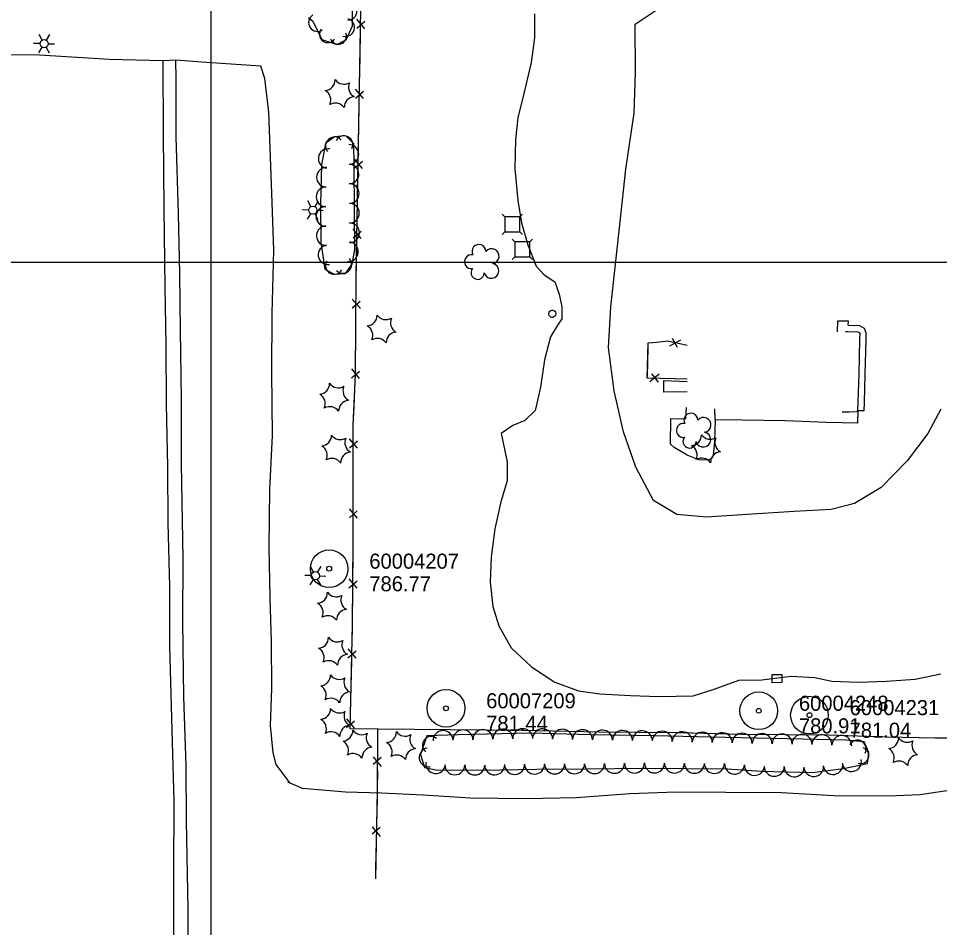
# Model space of a CAD drawing. Extents: x 591954 to 597000, y 198576 to 213500.
# Drawn here: x 593423.2 to 593790.2, y 204235.1 to 204597.1 of the extents above; entities that cross this region are included whole.
import ezdxf

# ---------------------------------------------------------------- set-up
doc = ezdxf.new("R2010")
doc.units = 0
for name, color, linetype in [('Level 10', 7, 'Continuous'), ('Level 11', 7, 'Continuous'), ('Level 14', 7, 'Continuous'), ('Level 15', 7, 'Continuous'), ('Level 17', 7, 'Continuous'), ('Level 18', 7, 'Continuous'), ('Level 21', 7, 'Continuous'), ('Level 6', 7, 'Continuous')]:
    doc.layers.add(name, color=color, linetype=linetype)

msp = doc.modelspace()

# ---------------------------------------------------------------- linework, layer by layer
at = {"layer": 'Level 10'}
for p, q in [((593500, 204500), (593500, 206500)), ((593500, 204500), (593500, 206000)), ((593500, 204000), (593500, 205500)), ((593500, 203500), (593500, 205000)), ((592000, 204500), (594000, 204500)), ((592000, 204500), (594000, 204500)), ((593000, 204500), (595500, 204500)), ((593500, 204500), (595500, 204500)), ((593500, 204500), (595500, 204500)), ((593500, 204500), (595500, 204500)), ((593500, 203000), (593500, 204500))]:
    msp.add_line(p, q, dxfattribs=at)
at = {"layer": 'Level 11'}
for points in [[(593753.83, 204474.89), (593758.26, 204474.81), (593760.16, 204473.8), (593760.85, 204472.06), (593760.82, 204469.21), (593760.45, 204455.34), (593760.17, 204444.22), (593760, 204440.86)], [(593752.73, 204472.41), (593753.8, 204472.39)], [(593753.8, 204472.39), (593757.62, 204472.32), (593758.18, 204472.02), (593758.35, 204471.59), (593758.32, 204469.26), (593757.95, 204455.41), (593757.67, 204444.32), (593757.5, 204440.98)]]:
    msp.add_lwpolyline(points, dxfattribs=at)
at = {"layer": 'Level 14'}
for p, q in [((593432.65, 204588.46), (593431.45, 204590.76)), ((593434.35, 204588.45), (593435.72, 204590.68)), ((593431.82, 204587.1), (593429.21, 204587.17)), ((593435.09, 204587), (593437.61, 204586.94)), ((593432.57, 204585.6), (593431.21, 204583.41)), ((593434.21, 204585.56), (593435.45, 204583.38)), ((593539.68, 204522.16), (593538.48, 204524.46)), ((593541.38, 204522.15), (593542.75, 204524.38)), ((593538.84, 204520.79), (593536.24, 204520.86)), ((593542.12, 204520.7), (593544.64, 204520.63)), ((593539.6, 204519.3), (593538.24, 204517.11)), ((593541.24, 204519.26), (593542.48, 204517.08)), ((593540.72, 204376.59), (593539.52, 204378.89)), ((593542.42, 204376.58), (593543.78, 204378.81)), ((593539.88, 204375.22), (593537.28, 204375.29)), ((593540.64, 204373.73), (593539.28, 204371.54)), ((593542.28, 204373.69), (593543.52, 204371.51)), ((593543.16, 204375.13), (593545.68, 204375.06))]:
    msp.add_line(p, q, dxfattribs=at)
for points in [[(593636.94, 204478.48), (593636.57, 204478.21), (593636.14, 204478.07), (593635.69, 204478.07), (593635.26, 204478.2), (593634.89, 204478.47), (593634.62, 204478.83), (593634.48, 204479.27), (593634.48, 204479.72), (593634.62, 204480.15), (593634.88, 204480.52)], [(593634.88, 204480.52), (593635.25, 204480.79), (593635.68, 204480.93), (593636.13, 204480.93), (593636.56, 204480.79), (593636.93, 204480.52), (593637.2, 204480.16), (593637.34, 204479.73), (593637.34, 204479.27), (593637.2, 204478.84), (593636.94, 204478.48)]]:
    msp.add_lwpolyline(points, dxfattribs=at)
for centre in [(593433.45, 204587.03), (593540.48, 204520.73), (593541.52, 204375.16)]:
    msp.add_circle(centre, 1.64, dxfattribs=at)
at = {"layer": 'Level 15'}
for p, q in [((593558, 204593.24), (593561.22, 204595.98)), ((593561.23, 204593.01), (593558.06, 204596.79)), ((593557.48, 204565.38), (593560.7, 204568.12)), ((593560.71, 204565.15), (593557.55, 204568.93)), ((593557, 204537.52), (593560.22, 204540.27)), ((593560.23, 204537.3), (593557.06, 204541.07)), ((593559.78, 204509.45), (593556.6, 204513.21)), ((593556.54, 204509.67), (593559.76, 204512.41)), ((593556.18, 204481.8), (593559.38, 204484.57)), ((593559.42, 204481.6), (593556.21, 204485.35)), ((593682.75, 204466.7), (593687.06, 204469.09)), ((593683.59, 204469.83), (593685.67, 204466.15)), ((593555.9, 204453.96), (593559.14, 204456.68)), ((593559.14, 204453.72), (593555.98, 204457.51)), ((593678.52, 204455.5), (593674.72, 204452.36)), ((593678.27, 204452.26), (593675.55, 204455.51)), ((593555.07, 204426.09), (593558.24, 204428.88)), ((593558.31, 204425.91), (593555.08, 204429.64)), ((593555.04, 204398.23), (593558.22, 204401.02)), ((593558.28, 204398.05), (593555.05, 204401.77)), ((593558.14, 204370.18), (593554.93, 204373.93)), ((593554.9, 204370.38), (593558.1, 204373.15)), ((593554.5, 204342.54), (593557.73, 204345.27)), ((593557.73, 204342.3), (593554.58, 204346.09)), ((593553.91, 204314.69), (593557.14, 204317.42)), ((593557.15, 204314.45), (593553.99, 204318.23)), ((593564.51, 204303), (593567.73, 204299.27)), ((593567.74, 204302.82), (593564.56, 204300.04)), ((593564.13, 204275.18), (593567.29, 204271.39)), ((593567.36, 204274.94), (593564.14, 204272.21))]:
    msp.add_line(p, q, dxfattribs=at)
for points in [[(593566.3, 204314.11), (593555.41, 204314.27), (593556.28, 204355.66), (593556.53, 204385.67), (593556.58, 204435.14), (593557.43, 204455.16), (593557.8, 204494.79), (593558.78, 204554.52), (593559.78, 204608.56)], [(593559.29, 204581.93), (593559.47, 204591.88)], [(593559.08, 204570.61), (593559.29, 204581.93)], [(593558.77, 204554.07), (593558.78, 204554.52), (593558.95, 204564.03)], [(593558.58, 204542.75), (593558.77, 204554.07)], [(593558.31, 204526.21), (593558.48, 204536.17)], [(593558.13, 204514.9), (593558.31, 204526.21)], [(593557.86, 204498.36), (593558.02, 204508.31)], [(593557.73, 204487.04), (593557.8, 204494.79), (593557.86, 204498.36)], [(593557.58, 204470.5), (593557.67, 204480.46)], [(593557.47, 204459.18), (593557.58, 204470.5)], [(593689.59, 204453.47), (593673.74, 204453.88), (593674.13, 204467.95), (593677.57, 204468.18), (593681.87, 204468.66), (593689.57, 204467.03)], [(593673.76, 204454.56), (593674.07, 204465.88)], [(593674.07, 204465.88), (593674.13, 204467.95), (593677.57, 204468.18), (593681.87, 204468.66), (593681.98, 204468.64)], [(593688.42, 204467.27), (593689.57, 204467.03)], [(593556.9, 204442.65), (593557.32, 204452.6)], [(593689.59, 204453.47), (593679.63, 204453.73)], [(593556.58, 204431.34), (593556.58, 204435.14), (593556.9, 204442.65)], [(593757.5, 204440.98), (593757.12, 204440.38), (593754.15, 204440.29), (593751.31, 204440.3)], [(593556.56, 204414.8), (593556.57, 204424.76)], [(593556.55, 204403.48), (593556.56, 204414.8)], [(593556.53, 204386.94), (593556.54, 204396.9)], [(593556.45, 204375.62), (593556.53, 204385.67), (593556.53, 204386.94)], [(593556.31, 204359.08), (593556.39, 204369.04)], [(593556.11, 204347.76), (593556.28, 204355.66), (593556.31, 204359.08)], [(593555.76, 204331.23), (593555.97, 204341.18)], [(593555.52, 204319.91), (593555.76, 204331.23)], [(593566.3, 204314.11), (593566.18, 204289.7), (593565.43, 204254.43)], [(593566.3, 204314.11), (593566.25, 204304.15)], [(593837.78, 204157.46), (593838.58, 204212.16), (593838.95, 204251.29), (593839.82, 204309.98), (593819.45, 204310.85), (593798.88, 204310.44), (593788.44, 204310.49), (593768.92, 204310.92), (593746, 204311.67), (593711.3, 204311.95), (593686.19, 204312.57), (593654.55, 204312.85), (593623.83, 204313.58), (593566.52, 204314.11), (593566.3, 204314.11)], [(593697.26, 204312.29), (593686.19, 204312.57), (593685.95, 204312.57)], [(593566.22, 204297.57), (593566.18, 204289.7), (593566.1, 204286.25)], [(593566.1, 204286.25), (593565.89, 204276.3)], [(593565.76, 204269.72), (593565.52, 204258.4)], [(593565.52, 204258.4), (593565.43, 204254.43)]]:
    msp.add_lwpolyline(points, dxfattribs=at)
at = {"layer": 'Level 17'}
for points in [[(593665.15, 204537.13), (593668.5, 204559.43), (593669.03, 204575.73), (593668.93, 204594.83), (593677.66, 204600.71), (593690.84, 204604.2), (593703.62, 204606.03), (593715.61, 204608.51)], [(593628.82, 204598.87), (593628.83, 204589.35), (593627.54, 204579.59), (593624.67, 204567.77), (593622.1, 204557.56), (593621.27, 204548.83), (593620.98, 204537.16), (593622.1, 204524.57), (593623.62, 204515.74), (593626.19, 204506.96), (593629.44, 204498.49), (593632.68, 204495), (593636.85, 204492.16), (593638.64, 204487.26), (593639.67, 204482.29), (593639.69, 204477.43), (593638.21, 204475.35), (593635.12, 204470.31), (593632.77, 204461.1), (593631.26, 204450.22), (593629.09, 204441.02), (593624.93, 204436.95), (593620.13, 204434.94), (593615.47, 204431.78), (593617.85, 204420.47), (593617.85, 204412.96), (593615.34, 204404.58), (593612.98, 204393.86), (593611.6, 204382.53), (593611.2, 204372.6), (593612.16, 204362.92), (593614.61, 204355.27), (593619.45, 204346.53), (593627.65, 204338.85), (593636.85, 204332.85), (593646.3, 204329.34), (593654.78, 204328.16), (593667.01, 204327.48), (593678.49, 204327.14), (593692.06, 204327.42), (593700.42, 204330.07), (593710.23, 204333.65), (593719.35, 204333.78), (593731.03, 204335.19), (593740.49, 204334.66), (593747.22, 204333.2), (593757.88, 204332.77), (593769.07, 204333.23), (593780.47, 204334), (593790.67, 204336.18)], [(593480.71, 204580.15), (593459.42, 204580.8), (593431.66, 204582.51), (593401.94, 204582.58), (593379.71, 204581.38)], [(593485.86, 204580.42), (593480.7, 204580.15), (593480.84, 204550.99), (593481.16, 204521.21), (593481.51, 204490.04), (593481.9, 204467.08), (593482.08, 204443.45), (593482.6, 204418.53), (593482.77, 204396.18), (593483.33, 204370.78), (593483.33, 204347.33), (593484.45, 204308.9), (593485.17, 204285.57), (593485.04, 204257.05), (593485.05, 204233.36), (593485.99, 204208.39), (593486.13, 204191.36)], [(593531.53, 204292.52), (593525.84, 204300.02), (593524.63, 204304.68), (593523.68, 204315.53), (593524.18, 204330.25), (593524.05, 204348.81), (593523.47, 204366.4), (593523.13, 204386.5), (593523.32, 204409.47), (593524.37, 204431.08), (593524.12, 204456.41), (593524.31, 204479.57), (593524.93, 204504.85), (593524.14, 204527.53), (593522.97, 204559.82), (593521.41, 204573.12), (593519.72, 204578.15), (593496.14, 204579.72), (593485.86, 204580.42)], [(593491.35, 204191.75), (593490.95, 204217.15), (593490.83, 204242.38), (593490.19, 204277.59), (593490.04, 204299.44), (593489.07, 204327.02), (593488.67, 204356.99), (593488.9, 204382.04), (593488.47, 204404.64), (593488.22, 204419.76), (593488.18, 204445.43), (593487.77, 204472.77), (593487.51, 204495.5), (593487.01, 204519.42), (593486.03, 204549.99), (593486.02, 204573.07), (593485.86, 204580.42)], [(593790.71, 204441.53), (593785.44, 204431.87), (593777.24, 204420.91), (593766.95, 204410.25), (593756.35, 204403.9), (593747.01, 204401.55), (593732.27, 204400.74), (593711.46, 204399.41), (593697.35, 204398.53), (593685.49, 204399.57), (593676.27, 204405.19), (593669.2, 204418.41), (593664.32, 204432.45), (593660.59, 204448.82), (593658.32, 204466.12), (593659.15, 204482.3), (593662.76, 204514.94), (593665.15, 204537.13)], [(593753.83, 204474.89), (593753.84, 204476.49), (593749.51, 204476.59), (593749.44, 204472.26)], [(593689.59, 204448.36), (593680.37, 204448.32), (593680.28, 204452.87), (593689.59, 204452.57)], [(593700.76, 204437.3), (593700.54, 204428.73), (593700.03, 204422.87), (593699.43, 204421.99), (593698, 204421.21), (593694.27, 204421.31), (593689.56, 204423.24), (593684.48, 204426.21), (593683.02, 204427.6), (593683.12, 204437.81), (593689.07, 204437.68), (593689.41, 204442.13)], [(593757.65, 204440.85), (593757.49, 204435.88), (593745, 204436.23), (593728.77, 204436.8), (593711.58, 204437.13), (593700.76, 204437.3), (593700.68, 204441.6)], [(593760, 204440.86), (593757.65, 204440.85)], [(593531.53, 204292.52), (593530.48, 204292.98)], [(593807.55, 204291.61), (593797.65, 204290.24), (593782.27, 204287.96), (593769.95, 204287.43), (593748.04, 204287.51), (593727.18, 204288.77), (593705.08, 204288.87), (593685.18, 204289.04), (593666.8, 204288.31), (593645.54, 204286.68), (593625.54, 204286.35), (593603.27, 204286.64), (593584.51, 204287.83), (593567.82, 204288.55), (593553.56, 204289.06), (593536.36, 204290.41), (593531.53, 204292.52)]]:
    msp.add_lwpolyline(points, dxfattribs=at)
at = {"layer": 'Level 18'}
for points in [[(593538.83, 204597.52), (593540.54, 204596.05), (593544.07, 204588.7), (593550.09, 204586.77), (593553.83, 204588.61), (593556.33, 204594.08), (593556.27, 204602.99), (593557.23, 204612.42), (593560.31, 204617.2)], [(593556.96, 204538.99), (593556.86, 204547.1), (593553.66, 204550.34), (593549.1, 204549.93), (593545.52, 204547.28), (593544, 204538.76), (593543.6, 204523.19), (593543.71, 204508.04), (593545.34, 204497.3), (593549.03, 204495.32), (593553.46, 204495.49), (593556.1, 204499.25), (593557.21, 204505.07), (593557.16, 204520.1), (593556.96, 204538.99)], [(593751.78, 204298.14), (593751.86, 204298.46), (593761.5, 204300.43), (593761.94, 204304.77), (593760.09, 204308.99), (593752.98, 204309.69), (593735.63, 204310.13), (593705.01, 204310.7), (593676.49, 204311.43), (593651.18, 204311.89), (593627.22, 204312.44), (593598.37, 204311.83), (593585.86, 204311.41), (593583.37, 204304.03), (593585.02, 204298.88), (593589.52, 204297.86), (593607.64, 204297.69), (593629.67, 204298.11), (593649.86, 204298.24), (593671.56, 204298.57), (593689.52, 204298.45), (593705.63, 204298.29), (593719.09, 204297.36), (593739.44, 204296.79), (593751.91, 204298.47)]]:
    msp.add_lwpolyline(points, dxfattribs=at)
for centre, radius, start, end in [((593554.43, 204600.04), 3.64, 269.8266, 89.8113), ((593542.4, 204595.46), 3.58, 122.6274, 302.6121), ((593553.5, 204593.51), 3.57, 253.2769, 73.2616), ((593546.49, 204590.82), 3.35, 143.0677, 323.0524), ((593550.63, 204590.09), 3.26, 199.2741, 19.2587), ((593545.06, 204572.64), 4.3, 275.2113, 0.9762), ((593552.88, 204575.2), 4.3, 215.2113, 300.9762), ((593543.37, 204564.6), 4.3, 335.2113, 60.9762), ((593559, 204569.71), 4.3, 155.2113, 240.9762), ((593557.3, 204561.66), 4.3, 95.2113, 180.9762), ((593549.49, 204559.11), 4.3, 35.2113, 120.9762), ((593549.11, 204546.35), 3.55, 40.2057, 220.1903), ((593552.91, 204546.84), 3.5, 333.0256, 153.0103), ((593554.87, 204542.96), 3.91, 270.7338, 90.7185), ((593546.6, 204541.31), 3.9, 81.0114, 260.996), ((593554.98, 204535.11), 3.86, 270.6085, 90.5932), ((593545.92, 204533.82), 3.91, 88.5259, 268.5106), ((593555.04, 204527.34), 3.91, 270.6018, 90.5865), ((593545.74, 204526.02), 3.91, 88.7827, 268.7674), ((593545.68, 204518.26), 3.91, 90.4257, 270.4104), ((593555.11, 204519.54), 3.91, 270.3744, 90.3591), ((593545.84, 204510.52), 3.9, 92.0061, 271.9908), ((593555.15, 204511.73), 3.91, 270.2057, 90.1904), ((593546.54, 204502.99), 3.91, 98.6356, 278.6203), ((593554.71, 204504.22), 3.89, 263.0599, 83.0446), ((593606.69, 204504.29), 2.78, 1.3946, 209.1675), ((593603.69, 204500.21), 2.78, 78.0716, 279.0826), ((593611.73, 204502.43), 2.97, 278.4237, 139.6575), ((593549.01, 204498.69), 3.46, 150.3296, 330.3143), ((593552.46, 204499.1), 3.49, 222.4106, 42.3953), ((593611.62, 204496.58), 2.97, 196.0745, 79.0477), ((593606.15, 204495.81), 2.61, 140.7797, 358.7123), ((593561.78, 204478.91), 4.3, 275.2113, 0.9762), ((593569.59, 204481.47), 4.3, 215.2113, 300.9762), ((593575.71, 204475.97), 4.3, 155.2113, 240.9762), ((593560.08, 204470.87), 4.3, 335.2113, 60.9762), ((593566.2, 204465.38), 4.3, 35.2113, 120.9762), ((593574.02, 204467.93), 4.3, 95.2113, 180.9762), ((593542.85, 204451.73), 4.3, 275.2113, 0.9762), ((593550.66, 204454.29), 4.3, 215.2113, 300.9762), ((593556.78, 204448.79), 4.3, 155.2113, 240.9762), ((593541.15, 204443.69), 4.3, 335.2113, 60.9762), ((593555.08, 204440.75), 4.3, 95.2113, 180.9762), ((593547.27, 204438.2), 4.3, 35.2113, 120.9762), ((593691.1, 204437.11), 2.78, 1.3946, 209.1675), ((593688.1, 204433.03), 2.78, 78.0716, 279.0826), ((593696.15, 204435.25), 2.97, 278.4237, 139.6575), ((593696.03, 204429.4), 2.97, 196.0745, 79.0477), ((593543.64, 204431.12), 4.3, 275.2113, 0.9762), ((593551.45, 204433.68), 4.3, 215.2113, 300.9762), ((593557.57, 204428.18), 4.3, 155.2113, 240.9762), ((593690.57, 204428.64), 2.61, 140.7797, 358.7123), ((593691.01, 204431.25), 4.3, 275.2113, 0.9762), ((593698.83, 204433.8), 4.3, 215.2113, 300.9762), ((593704.94, 204428.31), 4.3, 155.2113, 240.9762), ((593541.94, 204423.08), 4.3, 335.2113, 60.9762), ((593689.32, 204423.21), 4.3, 335.2113, 60.9762), ((593548.06, 204417.59), 4.3, 35.2113, 120.9762), ((593555.87, 204420.14), 4.3, 95.2113, 180.9762), ((593695.43, 204417.71), 4.3, 35.2113, 120.9762), ((593703.25, 204420.27), 4.3, 95.2113, 180.9762), ((593542.01, 204368.5), 4.3, 275.2113, 0.9762), ((593549.82, 204371.05), 4.3, 215.2113, 300.9762), ((593555.94, 204365.56), 4.3, 155.2113, 240.9762), ((593540.31, 204360.45), 4.3, 335.2113, 60.9762), ((593546.43, 204354.96), 4.3, 35.2113, 120.9762), ((593554.24, 204357.51), 4.3, 95.2113, 180.9762), ((593542.41, 204350.58), 4.3, 275.2113, 0.9762), ((593550.22, 204353.13), 4.3, 215.2113, 300.9762), ((593556.34, 204347.64), 4.3, 155.2113, 240.9762), ((593540.71, 204342.54), 4.3, 335.2113, 60.9762), ((593546.83, 204337.05), 4.3, 35.2113, 120.9762), ((593554.65, 204339.6), 4.3, 95.2113, 180.9762), ((593543.25, 204335.62), 4.3, 275.2113, 0.9762), ((593551.07, 204338.17), 4.3, 215.2113, 300.9762), ((593557.19, 204332.68), 4.3, 155.2113, 240.9762), ((593541.56, 204327.58), 4.3, 335.2113, 60.9762), ((593547.67, 204322.09), 4.3, 35.2113, 120.9762), ((593555.49, 204324.64), 4.3, 95.2113, 180.9762), ((593543.28, 204322.27), 4.3, 275.2113, 0.9762), ((593551.1, 204324.82), 4.3, 215.2113, 300.9762), ((593557.21, 204319.33), 4.3, 155.2113, 240.9762), ((593541.59, 204314.22), 4.3, 335.2113, 60.9762), ((593555.52, 204311.29), 4.3, 95.2113, 180.9762), ((593547.7, 204308.73), 4.3, 35.2113, 120.9762), ((593552.14, 204313.62), 4.3, 275.2113, 0.9762), ((593559.95, 204316.17), 4.3, 215.2113, 300.9762), ((593566.07, 204310.68), 4.3, 155.2113, 240.9762), ((593569.49, 204313.03), 4.3, 275.2113, 0.9762), ((593577.3, 204315.58), 4.3, 215.2113, 300.9762), ((593583.42, 204310.09), 4.3, 155.2113, 240.9762), ((593587.6, 204307.75), 3.38, 51.2896, 231.2743), ((593592.38, 204309.55), 3.98, 1.9533, 181.938), ((593600.31, 204309.78), 3.98, 1.4054, 181.39), ((593608.25, 204309.96), 3.98, 1.2036, 181.1882), ((593616.2, 204310.13), 3.98, 1.2037, 181.1884), ((593624.15, 204310.27), 3.98, 0.93, 180.9146), ((593632.02, 204310.25), 3.98, 358.6965, 178.6812), ((593639.97, 204310.06), 3.98, 358.6892, 178.6739), ((593647.92, 204309.88), 3.98, 358.718, 178.7027), ((593655.88, 204309.72), 3.98, 358.9846, 178.9693), ((593663.83, 204309.58), 3.98, 358.9774, 178.9621), ((593671.78, 204309.44), 3.98, 358.9774, 178.9621), ((593679.72, 204309.27), 3.98, 358.581, 178.5656), ((593687.67, 204309.07), 3.98, 358.5379, 178.5226), ((593695.62, 204308.86), 3.98, 358.5379, 178.5226), ((593703.58, 204308.67), 3.98, 358.6676, 178.6522), ((593711.54, 204308.5), 3.98, 358.9413, 178.926), ((593719.49, 204308.35), 3.98, 358.9414, 178.9261), ((593727.44, 204308.2), 3.98, 358.9486, 178.9333), ((593735.39, 204308.04), 3.98, 358.754, 178.7387), ((593743.33, 204307.86), 3.98, 358.5523, 178.537), ((593751.23, 204307.57), 3.97, 357.318, 177.3027), ((593550.44, 204305.57), 4.3, 335.2113, 60.9762), ((593567.79, 204304.98), 4.3, 335.2113, 60.9762), ((593757.45, 204306.2), 3.46, 331.0271, 151.0117), ((593769.54, 204310.61), 4.3, 275.2113, 0.9762), ((593777.35, 204313.16), 4.3, 215.2113, 300.9762), ((593783.47, 204307.67), 4.3, 155.2113, 240.9762), ((593556.56, 204300.08), 4.3, 35.2113, 120.9762), ((593564.38, 204302.64), 4.3, 95.2113, 180.9762), ((593573.91, 204299.49), 4.3, 35.2113, 120.9762), ((593581.73, 204302.04), 4.3, 95.2113, 180.9762), ((593586.61, 204302.82), 3.74, 98.7888, 278.7734), ((593758.78, 204303.56), 3.2, 252.4354, 72.4201), ((593767.84, 204302.56), 4.3, 335.2113, 60.9762), ((593781.78, 204299.62), 4.3, 95.2113, 180.9762), ((593589.43, 204300.38), 3.96, 172.7658, 352.7505), ((593620.89, 204300.02), 3.98, 181.0955, 1.0802), ((593628.85, 204300.15), 3.98, 180.8146, 0.7993), ((593636.82, 204300.24), 3.98, 180.3967, 0.3814), ((593644.77, 204300.29), 3.98, 180.3967, 0.3814), ((593652.71, 204300.37), 3.98, 180.8001, 0.7848), ((593660.66, 204300.49), 3.98, 180.8722, 0.8569), ((593668.62, 204300.6), 3.98, 180.7065, 0.6912), ((593676.61, 204300.62), 3.98, 179.633, 359.6177), ((593684.56, 204300.57), 3.98, 179.633, 359.6177), ((593692.52, 204300.5), 3.98, 179.4602, 359.4448), ((593700.48, 204300.43), 3.98, 179.4385, 359.4232), ((593708.53, 204300.14), 3.98, 176.5396, 356.5243), ((593747.74, 204299.98), 3.93, 187.6659, 7.6505), ((593755.15, 204301.11), 3.91, 193.1193, 13.104), ((593773.96, 204297.07), 4.3, 35.2113, 120.9762), ((593597.09, 204299.87), 3.98, 179.4529, 359.4376), ((593605.03, 204299.82), 3.98, 179.7339, 359.7185), ((593612.94, 204299.87), 3.98, 181.0955, 1.0802), ((593716.47, 204299.65), 3.98, 176.3882, 356.3729), ((593724.34, 204299.29), 3.98, 178.4225, 358.4072), ((593732.29, 204299.07), 3.98, 178.4227, 358.4074), ((593740.02, 204299.22), 3.96, 183.9064, 3.891)]:
    msp.add_arc(centre, radius, start, end, dxfattribs=at)
at = {"layer": 'Level 21'}
for p, q in [((593616.99, 204518.07), (593615.93, 204519.14)), ((593622.99, 204518.07), (593624.05, 204519.13)), ((593615.93, 204511.01), (593616.99, 204512.08)), ((593621.01, 204508.14), (593619.95, 204509.21)), ((593624.05, 204511.01), (593622.99, 204512.08)), ((593627.01, 204508.14), (593628.07, 204509.2)), ((593619.95, 204501.08), (593621.01, 204502.15)), ((593628.07, 204501.08), (593627.01, 204502.15))]:
    msp.add_line(p, q, dxfattribs=at)
for points in [[(593616.99, 204512.08), (593622.99, 204512.08), (593622.99, 204518.07), (593616.99, 204518.07)], [(593621.01, 204502.15), (593627.01, 204502.15), (593627.01, 204508.14), (593621.01, 204508.14)]]:
    msp.add_lwpolyline(points, close=True, dxfattribs=at)
msp.add_lwpolyline([(593727.29, 204335.88), (593727.31, 204332.6), (593723.5, 204332.58), (593723.49, 204335.86), (593727.29, 204335.88)], dxfattribs=at)
at = {"layer": 'Level 6'}
for centre, radius in [((593547, 204377.98), 7.5), ((593547, 204377.98), 7.5), ((593547, 204377.98), 7.5), ((593547, 204377.98), 7.5), ((593547, 204377.98), 0.96), ((593547, 204377.98), 0.96), ((593547, 204377.98), 0.96), ((593547, 204377.98), 0.96), ((593593.55, 204322.39), 7.5), ((593593.55, 204322.39), 7.5), ((593593.55, 204322.39), 7.5), ((593593.55, 204322.39), 7.5), ((593718.15, 204321.41), 7.5), ((593718.15, 204321.41), 7.5), ((593718.15, 204321.41), 7.5), ((593718.15, 204321.41), 7.5), ((593738.35, 204319.66), 7.5), ((593738.35, 204319.66), 7.5), ((593738.35, 204319.66), 7.5), ((593738.35, 204319.66), 7.5), ((593593.55, 204322.39), 0.96), ((593593.55, 204322.39), 0.96), ((593593.55, 204322.39), 0.96), ((593593.55, 204322.39), 0.96), ((593718.15, 204321.41), 0.96), ((593718.15, 204321.41), 0.96), ((593718.15, 204321.41), 0.96), ((593718.15, 204321.41), 0.96), ((593738.35, 204319.66), 0.96), ((593738.35, 204319.66), 0.96), ((593738.35, 204319.66), 0.96), ((593738.35, 204319.66), 0.96)]:
    msp.add_circle(centre, radius, dxfattribs=at)

# ---------------------------------------------------------------- texts
for s, p in [('60004207', (593563, 204377.98)), ('60004207', (593563, 204377.98)), ('60004207', (593563, 204377.98)), ('60004207', (593563, 204377.98)), ('786.77', (593563, 204368.98)), ('786.77', (593563, 204368.98)), ('786.77', (593563, 204368.98)), ('786.77', (593563, 204368.98)), ('60007209', (593609.55, 204322.39)), ('60007209', (593609.55, 204322.39)), ('60007209', (593609.55, 204322.39)), ('60007209', (593609.55, 204322.39)), ('60004248', (593734.15, 204321.41)), ('60004248', (593734.15, 204321.41)), ('60004248', (593734.15, 204321.41)), ('60004248', (593734.15, 204321.41)), ('60004231', (593754.35, 204319.66)), ('60004231', (593754.35, 204319.66)), ('60004231', (593754.35, 204319.66)), ('60004231', (593754.35, 204319.66)), ('781.44', (593609.55, 204313.39)), ('781.44', (593609.55, 204313.39)), ('781.44', (593609.55, 204313.39)), ('781.44', (593609.55, 204313.39)), ('780.91', (593734.15, 204312.41)), ('780.91', (593734.15, 204312.41)), ('780.91', (593734.15, 204312.41)), ('780.91', (593734.15, 204312.41)), ('781.04', (593754.35, 204310.66)), ('781.04', (593754.35, 204310.66)), ('781.04', (593754.35, 204310.66)), ('781.04', (593754.35, 204310.66))]:
    msp.add_text(s, height=6, dxfattribs=at).set_placement(p)

doc.saveas('drawing.dxf')
